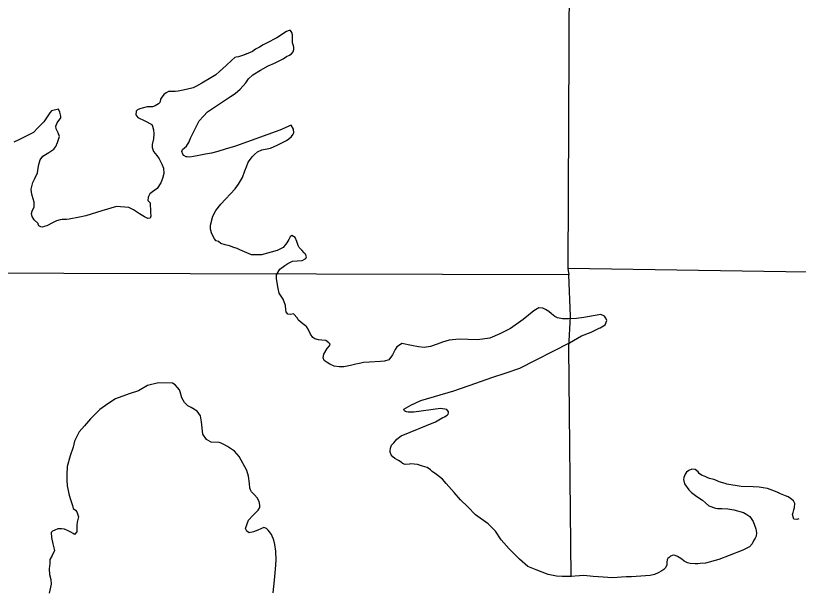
# Model space of a CAD drawing. Extents: x 369523 to 838377, y 495025 to 936819.
# Drawn here: x 509009 to 513732, y 831668 to 835116 of the extents above; entities that cross this region are included whole.
import ezdxf

# ---------------------------------------------------------------- set-up
doc = ezdxf.new("R2010")
doc.units = 0
for name, color, linetype in [('Level 10', 7, 'Continuous'), ('Level 15', 7, 'Continuous'), ('Level 6', 7, 'Continuous')]:
    doc.layers.add(name, color=color, linetype=linetype)

msp = doc.modelspace()

# ---------------------------------------------------------------- linework, layer by layer
at = {"layer": 'Level 10'}
for points in [[(510695.9, 833778.5), (510675.9, 833790.4), (510666, 833782.3), (510658.1, 833766.3), (510646.2, 833746.2), (510624.5, 833718.1), (510586.7, 833699.8), (510493.1, 833673.3), (510433.3, 833672.9), (510361.3, 833704.5), (510345.3, 833712.4), (510325.3, 833718.3), (510299.4, 833728.1), (510273.4, 833733.9), (510247.4, 833741.8), (510233.4, 833753.7), (510219.4, 833757.6), (510207.4, 833771.5), (510191.2, 833805.4), (510185.1, 833829.4), (510185, 833853.4), (510198.6, 833907.5), (510216.4, 833941.6), (510248.1, 833979.8), (510333.3, 834072.3), (510353.1, 834100.4), (510378.7, 834140.6), (510392.5, 834180.7), (510402.3, 834204.7), (510412.1, 834232.8), (510426, 834250.9), (510435.9, 834264.9), (510449.7, 834279), (510469.6, 834295.1), (510495.4, 834307.3), (510547.2, 834317.6), (510587, 834335.9), (510610.9, 834348), (510642.7, 834364.2), (510658.6, 834374.3), (510674.5, 834388.4), (510684.3, 834402.5), (510688.3, 834410.5), (510686.2, 834432.5), (510672.1, 834456.4), (510602.5, 834426), (510335.8, 834328.3), (510274.1, 834312), (510228.3, 834297.7), (510190.5, 834287.5), (510154.6, 834281.2), (510114.8, 834273), (510082.9, 834266.8), (510061, 834262.7), (510045, 834264.6), (510039, 834264.5), (510025, 834272.4), (510019, 834280.4), (510012.9, 834296.4), (510016.8, 834308.4), (510040.7, 834328.5), (510056.5, 834354.6), (510064.3, 834376.7), (510082.1, 834412.8), (510115.6, 834481), (510143.3, 834509.2), (510167.1, 834535.3), (510238.6, 834583.8), (510306.2, 834628.2), (510334, 834646.3), (510363.7, 834672.5), (510397.4, 834710.7), (510415.2, 834734.8), (510441, 834759), (510486.7, 834787.3), (510532.4, 834813.5), (510572.2, 834829.8), (510623.9, 834856.1), (510643.8, 834870.2), (510661.7, 834878.3), (510673.6, 834886.4), (510683.5, 834898.5), (510687.4, 834912.5), (510687.3, 834926.5), (510683.3, 834940.5), (510679.2, 834952.4), (510679.2, 834958.4), (510679, 834982.4), (510678.9, 835000.4), (510674.9, 835014.4), (510670.8, 835020.4), (510666.8, 835026.4), (510658.8, 835026.3), (510642.9, 835020.2), (510585.3, 834981.9), (510569.4, 834973.8), (510539.6, 834957.6), (510501.8, 834939.4), (510479.9, 834927.2), (510456.1, 834915.1), (510438.2, 834901)], [(510438.2, 834901), (510410.4, 834888.8), (510384.5, 834878.7), (510354.6, 834868.5), (510340.7, 834866.4), (510332.7, 834864.3), (510312.9, 834848.2), (510279.2, 834816), (510239.5, 834779.8), (510217.7, 834759.6), (510187.9, 834741.5), (510132.2, 834709.1), (510100.4, 834690.9), (510080.5, 834680.8), (510038.7, 834670.5), (510010.8, 834664.4), (509988.9, 834660.2), (509971, 834658.1), (509957, 834658), (509937.1, 834657.9), (509931.1, 834657.9), (509917.2, 834651.8), (509909.2, 834645.8), (509903.3, 834641.7), (509893.4, 834627.7), (509891.4, 834625.6), (509883.5, 834613.6), (509883.5, 834611.6), (509879.6, 834591.6), (509871.7, 834583.5), (509851.8, 834573.4), (509835.9, 834567.3), (509802, 834567.1), (509772.1, 834558.9), (509758.2, 834554.8), (509744.3, 834548.7), (509736.3, 834540.7), (509734.5, 834518.7), (509746.5, 834502.8), (509788.5, 834481), (509830.5, 834459.3), (509834.6, 834449.3), (509840.7, 834427.3), (509842.8, 834403.3), (509841, 834373.3), (509833.2, 834339.3), (509833.3, 834321.3), (509841.4, 834297.3), (509861.5, 834273.4), (509875.6, 834253.5), (509891.7, 834219.6), (509901.8, 834195.7), (509904, 834163.7), (509896.2, 834133.7), (509884.4, 834107.6), (509862.6, 834073.4), (509834.8, 834053.3), (509819, 834041.2), (509813, 834029.1), (509809.1, 834021.1), (509807.2, 834001.1), (509821.3, 833987.2), (509823.6, 833931.2), (509825.7, 833907.2), (509821.8, 833895.2), (509805.9, 833893.1), (509785.9, 833903), (509755.8, 833920.8), (509719.8, 833944.6), (509691.8, 833958.4), (509618, 833966), (509528.4, 833939.4), (509496.6, 833929.2), (509432.9, 833908.8), (509395, 833900.6), (509331.3, 833888.2), (509315.3, 833886.1), (509289.4, 833886), (509277.5, 833883.9), (509255.6, 833877.7), (509231.7, 833867.6), (509197.9, 833849.4), (509182, 833845.3), (509172, 833841.2), (509162, 833843.2), (509150, 833849.1), (509146, 833859.1), (509144, 833863.1), (509119.9, 833884.9), (509107.8, 833904.8), (509105.7, 833922.8), (509109.6, 833936.9), (509121.5, 833962.9), (509121.3, 833990.9), (509109.1, 834030.9), (509105, 834050.8), (509102.9, 834068.8), (509112.6, 834110.9), (509124.5, 834135), (509140.2, 834169.1), (509146, 834197.1)], [(510402.1, 834885.6), (510384.5, 834878.7), (510354.6, 834868.5), (510340.7, 834866.4), (510332.7, 834864.3), (510312.9, 834848.2), (510279.2, 834816), (510239.5, 834779.8), (510217.7, 834759.6), (510187.9, 834741.5), (510132.2, 834709.1), (510100.4, 834690.9), (510080.5, 834680.8), (510038.7, 834670.5), (510010.8, 834664.4), (509988.9, 834660.2), (509971, 834658.1), (509957, 834658), (509937.1, 834657.9), (509931.1, 834657.9), (509917.2, 834651.8), (509909.2, 834645.8), (509903.3, 834641.7), (509893.4, 834627.7), (509891.4, 834625.6), (509883.5, 834613.6), (509883.5, 834611.6), (509879.6, 834591.6), (509871.7, 834583.5), (509851.8, 834573.4), (509835.9, 834567.3), (509802, 834567.1), (509772.1, 834558.9), (509758.2, 834554.8), (509744.3, 834548.7), (509736.3, 834540.7), (509734.5, 834518.7), (509746.5, 834502.8), (509788.5, 834481), (509830.5, 834459.3), (509834.6, 834449.3), (509840.7, 834427.3), (509842.8, 834403.3), (509841, 834373.3), (509833.2, 834339.3), (509833.3, 834321.3), (509841.4, 834297.3), (509861.5, 834273.4), (509875.6, 834253.5), (509891.7, 834219.6), (509901.8, 834195.7), (509904, 834163.7), (509896.2, 834133.7), (509884.4, 834107.6), (509862.6, 834073.4), (509834.8, 834053.3), (509819, 834041.2), (509813, 834029.1), (509809.1, 834021.1), (509807.2, 834001.1), (509821.3, 833987.2), (509823.6, 833931.2), (509825.7, 833907.2), (509821.8, 833895.2), (509805.9, 833893.1), (509785.9, 833903), (509755.8, 833920.8), (509719.8, 833944.6), (509691.8, 833958.4), (509618, 833966), (509528.4, 833939.4), (509496.6, 833929.2), (509432.9, 833908.8), (509395, 833900.6), (509331.3, 833888.2), (509315.3, 833886.1), (509289.4, 833886), (509277.5, 833883.9), (509255.6, 833877.7), (509231.7, 833867.6), (509197.9, 833849.4), (509182, 833845.3), (509172, 833841.2), (509162, 833843.2), (509150, 833849.1), (509146, 833859.1), (509144, 833863.1), (509119.9, 833884.9), (509107.8, 833904.8), (509105.7, 833922.8), (509109.6, 833936.9), (509121.5, 833962.9), (509121.3, 833990.9), (509109.1, 834030.9), (509105, 834050.8), (509102.9, 834068.8), (509112.6, 834110.9), (509124.5, 834135), (509140.2, 834169.1), (509146, 834197.1)], [(510695.9, 833778.5), (510675.9, 833790.4), (510666, 833782.3), (510658.1, 833766.3), (510646.2, 833746.2), (510624.5, 833718.1), (510586.7, 833699.8), (510493.1, 833673.3), (510433.3, 833672.9), (510361.3, 833704.5), (510345.3, 833712.4), (510325.3, 833718.3), (510299.4, 833728.1), (510273.4, 833733.9), (510247.4, 833741.8), (510233.4, 833753.7), (510219.4, 833757.6), (510207.4, 833771.5), (510191.2, 833805.4), (510185.1, 833829.4), (510185, 833853.4), (510198.6, 833907.5), (510216.4, 833941.6), (510248.1, 833979.8), (510333.3, 834072.3), (510353.1, 834100.4), (510378.7, 834140.6), (510392.5, 834180.7), (510402.3, 834204.7), (510412.1, 834232.8), (510426, 834250.9), (510435.9, 834264.9), (510449.7, 834279), (510469.6, 834295.1), (510495.4, 834307.3), (510547.2, 834317.6), (510587, 834335.9), (510610.9, 834348), (510642.7, 834364.2), (510658.6, 834374.3), (510674.5, 834388.4), (510684.3, 834402.5), (510688.3, 834410.5), (510686.2, 834432.5), (510672.1, 834456.4), (510602.5, 834426), (510335.8, 834328.3), (510274.1, 834312), (510228.3, 834297.7), (510190.5, 834287.5), (510154.6, 834281.2), (510114.8, 834273), (510082.9, 834266.8), (510061, 834262.7), (510045, 834264.6), (510039, 834264.5), (510025, 834272.4), (510019, 834280.4), (510012.9, 834296.4), (510016.8, 834308.4), (510040.7, 834328.5), (510056.5, 834354.6), (510064.3, 834376.7), (510082.1, 834412.8), (510115.6, 834481), (510143.3, 834509.2), (510167.1, 834535.3), (510238.6, 834583.8), (510306.2, 834628.2), (510334, 834646.3), (510363.7, 834672.5), (510397.4, 834710.7), (510415.2, 834734.8), (510441, 834759), (510486.7, 834787.3), (510532.4, 834813.5), (510572.2, 834829.8), (510623.9, 834856.1), (510643.8, 834870.2), (510661.7, 834878.3), (510669.2, 834883.4)], [(509146, 834197.1), (509149.9, 834219.1), (509157.7, 834247.2), (509173.5, 834269.3), (509209.3, 834291.5), (509239.1, 834311.7), (509251, 834327.7), (509260.8, 834351.8), (509268.7, 834369.8), (509274.6, 834387.9), (509266.5, 834409.8), (509254.4, 834433.8), (509252.3, 834449.7), (509260.1, 834469.8), (509281.9, 834499.9), (509281.8, 834509.9), (509275.7, 834533.9), (509267.6, 834551.8), (509225.8, 834541.6), (509215.9, 834529.5), (509204.1, 834511.5), (509178.3, 834475.3), (509142.7, 834439.1), (509116.9, 834410.9), (509077.1, 834390.7), (509027.4, 834366.4), (508997.6, 834354.2)], [(509146, 834197.1), (509149.9, 834219.1), (509157.7, 834247.2), (509173.5, 834269.3), (509209.3, 834291.5), (509239.1, 834311.7), (509251, 834327.7), (509260.8, 834351.8), (509268.7, 834369.8), (509274.6, 834387.9), (509266.5, 834409.8), (509254.4, 834433.8), (509252.3, 834449.7), (509260.1, 834469.8), (509281.9, 834499.9), (509281.8, 834509.9), (509275.7, 834533.9), (509267.6, 834551.8), (509225.8, 834541.6), (509215.9, 834529.5), (509204.1, 834511.5), (509178.3, 834475.3), (509142.7, 834439.1), (509116.9, 834410.9), (509077.1, 834390.7), (509027.4, 834366.4), (508997.6, 834354.2)], [(512052.5, 832990.7), (512350.7, 833142.6), (512424.2, 833185), (512481.9, 833207.4), (512529.7, 833231.6), (512535.6, 833233.7), (512567.4, 833251.9), (512577.3, 833277.9), (512571.2, 833291.9), (512563.2, 833303.9), (512541.2, 833313.7), (512437.6, 833295.1), (512393.7, 833288.8), (512345.9, 833288.5), (512310, 833288.3), (512280, 833294.1), (512262, 833302), (512242, 833317.9), (512226, 833331.8), (512206, 833343.7), (512190, 833351.6), (512166, 833353.4), (512136.2, 833335.3), (512072.7, 833282.9), (511995.3, 833228.4), (511931.6, 833198), (511869.9, 833171.6), (511796.2, 833161.2), (511740.4, 833162.8), (511686.5, 833164.5), (511624.7, 833158.1), (511584.9, 833145.9), (511553.1, 833133.7), (511513.3, 833121.5), (511473.4, 833115.2), (511439.5, 833119), (511397.6, 833126.8), (511339.7, 833138.4), (511331.8, 833132.4), (511309.9, 833118.2), (511300, 833102.2), (511284.2, 833070.1), (511260.5, 833039.9), (511234.6, 833031.8), (511210.7, 833029.6), (511144.9, 833025.2), (511109, 833025), (511085.1, 833018.8), (511061.2, 833014.7), (511029.4, 833006.5), (510989.5, 832998.3), (510961.6, 832998.1), (510931.7, 833001.9), (510905.7, 833013.8), (510889.7, 833023.7), (510871.7, 833035.6), (510865.6, 833051.5), (510869.4, 833073.5), (510889.2, 833107.7), (510903.1, 833123.7), (510907, 833133.8), (510899, 833143.7), (510880.9, 833157.6), (510857, 833159.5), (510837, 833161.3), (510815.1, 833167.2), (510803.1, 833175.1), (510789, 833195.1), (510774.9, 833225), (510764.8, 833240.9), (510758.8, 833244.9), (510742.8, 833256.8), (510718.7, 833276.6), (510714.7, 833280.6), (510710.7, 833290.6), (510686.6, 833318.4), (510668.6, 833314.3), (510650.7, 833316.2), (510640.6, 833330.2), (510638.6, 833342.1), (510638.4, 833368.1), (510624.3, 833406.1), (510600.1, 833441.9), (510594, 833469.9), (510583.7, 833529.8), (510583.5, 833553.8), (510603.3, 833587.9), (510633.1, 833610.1), (510650.9, 833622.2), (510680.8, 833634.4), (510708.7, 833636.6), (510738.6, 833638.8), (510760.4, 833650.9), (510764.4, 833660.9), (510758.3, 833676.9), (510750.3, 833684.8), (510736.2, 833700.8), (510720.2, 833718.7), (510714.1, 833730.6), (510706, 833754.6), (510695.9, 833778.5)], [(512052.5, 832990.7), (512350.7, 833142.6), (512424.2, 833185), (512481.9, 833207.4), (512529.7, 833231.6), (512535.6, 833233.7), (512567.4, 833251.9), (512577.3, 833277.9), (512571.2, 833291.9), (512563.2, 833303.9), (512541.2, 833313.7), (512437.6, 833295.1), (512393.7, 833288.8), (512345.9, 833288.5), (512310, 833288.3), (512280, 833294.1), (512262, 833302), (512242, 833317.9), (512226, 833331.8), (512206, 833343.7), (512190, 833351.6), (512166, 833353.4), (512136.2, 833335.3), (512072.7, 833282.9), (511995.3, 833228.4), (511931.6, 833198), (511869.9, 833171.6), (511796.2, 833161.2), (511740.4, 833162.8), (511686.5, 833164.5), (511624.7, 833158.1), (511584.9, 833145.9), (511553.1, 833133.7), (511513.3, 833121.5), (511473.4, 833115.2), (511439.5, 833119), (511397.6, 833126.8), (511339.7, 833138.4), (511331.8, 833132.4), (511309.9, 833118.2), (511300, 833102.2), (511284.2, 833070.1), (511260.5, 833039.9), (511234.6, 833031.8), (511210.7, 833029.6), (511144.9, 833025.2), (511109, 833025), (511085.1, 833018.8), (511061.2, 833014.7), (511029.4, 833006.5), (510989.5, 832998.3), (510961.6, 832998.1), (510931.7, 833001.9), (510905.7, 833013.8), (510889.7, 833023.7), (510871.7, 833035.6), (510865.6, 833051.5), (510869.4, 833073.5), (510889.2, 833107.7), (510903.1, 833123.7), (510907, 833133.8), (510899, 833143.7), (510880.9, 833157.6), (510857, 833159.5), (510837, 833161.3), (510815.1, 833167.2), (510803.1, 833175.1), (510789, 833195.1), (510774.9, 833225), (510764.8, 833240.9), (510758.8, 833244.9), (510742.8, 833256.8), (510718.7, 833276.6), (510714.7, 833280.6), (510710.7, 833290.6), (510686.6, 833318.4), (510668.6, 833314.3), (510650.7, 833316.2), (510640.6, 833330.2), (510638.6, 833342.1), (510638.4, 833368.1), (510624.3, 833406.1), (510600.1, 833441.9), (510594, 833469.9), (510583.7, 833529.8), (510583.5, 833553.8), (510603.3, 833587.9), (510633.1, 833610.1), (510650.9, 833622.2), (510680.8, 833634.4), (510708.7, 833636.6), (510738.6, 833638.8), (510760.4, 833650.9), (510764.4, 833660.9), (510758.3, 833676.9), (510750.3, 833684.8), (510736.2, 833700.8), (510720.2, 833718.7), (510714.1, 833730.6), (510706, 833754.6), (510695.9, 833778.5)], [(513438.6, 831911.1), (513396.8, 831892.9), (513315.2, 831860.4), (513253.6, 831836), (513171.9, 831813.5), (513140, 831811.3), (513126.1, 831809.2), (513110.1, 831809.1), (513080.2, 831810.9), (513064.2, 831814.9), (513044.2, 831824.7), (513030.2, 831838.6), (513014.2, 831848.5), (513002.2, 831854.5), (512988.2, 831860.4), (512976.2, 831862.3), (512960.3, 831856.2), (512956.3, 831852.2), (512952.4, 831848.2), (512944.4, 831842.1), (512940.5, 831834.1), (512938.6, 831820.1), (512938.6, 831810.1), (512938.7, 831802.1), (512930.8, 831788), (512928.8, 831784), (512920.9, 831776), (512909, 831767.9), (512887.1, 831755.8), (512865.2, 831745.6), (512837.3, 831739.5), (512725.7, 831730.8), (512693.8, 831730.6), (512610.1, 831724.1), (512554.2, 831729.7), (512494.4, 831733.4), (512438.5, 831739), (512412.6, 831736.9), (512356.8, 831732.5), (512306.9, 831732.2), (512273, 831736), (512223.1, 831745.7), (512151.2, 831773.3), (512099.2, 831793), (512049.1, 831836.7), (511986.9, 831900.3), (511938.7, 831954), (511904.5, 832005.8), (511860.4, 832051.5), (511784.3, 832105.1), (511738.2, 832152.8), (511694.1, 832196.5), (511655.9, 832240.3), (511607.8, 832294), (511585.7, 832319.9), (511549.6, 832347.7), (511523.6, 832367.5), (511511.6, 832377.4), (511491.5, 832391.3), (511463.6, 832399.1), (511433.6, 832408.9), (511393.7, 832412.7), (511385.7, 832410.7), (511359.8, 832408.5), (511343.8, 832414.4), (511341.8, 832418.4), (511319.8, 832432.3), (511297.8, 832444.1), (511285.8, 832454.1), (511275.7, 832468), (511269.7, 832484), (511269.6, 832492), (511271.5, 832508), (511277.4, 832526), (511291.3, 832540.1), (511309.1, 832562.2), (511334.9, 832582.4), (511541.8, 832665.6), (511563.7, 832677.8), (511587.5, 832691.9), (511597.5, 832696), (511613.4, 832706.1), (511619.3, 832712.1), (511621.3, 832720.1), (511621.2, 832726.1), (511611.2, 832740), (511573.3, 832745.8), (511411.9, 832724.8), (511389.9, 832724.7), (511378, 832724.6), (511368, 832726.6), (511362, 832728.5), (511356, 832732.5), (511351.9, 832742.5), (511393.7, 832766.7), (511453.3, 832795.1), (511654.4, 832852.3), (511785.8, 832899.1), (511883.3, 832933.7), (511968.9, 832962.2), (512052.5, 832990.7)], [(511657.2, 832238.8), (511655.9, 832240.3), (511607.8, 832294), (511585.7, 832319.9), (511549.6, 832347.7), (511523.6, 832367.5), (511511.6, 832377.4), (511491.5, 832391.3), (511463.6, 832399.1), (511433.6, 832408.9), (511393.7, 832412.7), (511385.7, 832410.7), (511359.8, 832408.5), (511343.8, 832414.4), (511341.8, 832418.4), (511319.8, 832432.3), (511297.8, 832444.1), (511285.8, 832454.1), (511275.7, 832468), (511269.7, 832484), (511269.6, 832492), (511271.5, 832508), (511277.4, 832526), (511291.3, 832540.1), (511309.1, 832562.2), (511334.9, 832582.4), (511541.8, 832665.6), (511563.7, 832677.8), (511587.5, 832691.9), (511597.5, 832696), (511613.4, 832706.1), (511619.3, 832712.1), (511621.3, 832720.1), (511621.2, 832726.1), (511611.2, 832740), (511573.3, 832745.8), (511411.9, 832724.8), (511389.9, 832724.7), (511378, 832724.6), (511368, 832726.6), (511362, 832728.5), (511356, 832732.5), (511351.9, 832742.5), (511393.7, 832766.7), (511453.3, 832795.1), (511654.4, 832852.3), (511785.8, 832899.1), (511883.3, 832933.7), (511968.9, 832962.2), (512052.5, 832990.7)], [(510562.6, 831633.6), (510572.1, 831711.7), (510577.8, 831777.7), (510581.4, 831831.7), (510579.1, 831885.7), (510572.9, 831925.7), (510566.8, 831951.7), (510552.6, 831985.6), (510540.6, 832003.5), (510532.5, 832013.5), (510522.5, 832023.4), (510506.5, 832029.3), (510488.6, 832021.2), (510470.7, 832013.1), (510444.8, 832002.9), (510419, 831996.8), (510404.9, 832006.7), (510396.9, 832022.6), (510414.5, 832072.7), (510440.3, 832100.9), (510472, 832133.1), (510481.9, 832149.1), (510481.8, 832163.1), (510477.7, 832185.1), (510465.6, 832207.1), (510451.5, 832225), (510439.5, 832234.9), (510431.5, 832244.8), (510425.4, 832256.8), (510421.4, 832266.8), (510421.2, 832294.8), (510415, 832338.7), (510404.8, 832372.7), (510358.5, 832456.4), (510330.4, 832490.2), (510288.3, 832518), (510270.3, 832527.9), (510250.3, 832537.8), (510236.4, 832541.7), (510234.4, 832541.7), (510188.5, 832543.4), (510160.5, 832559.2), (510138.4, 832591.1), (510130, 832667), (510123.8, 832703), (510103.7, 832730.9), (510067.6, 832752.6), (510047.6, 832762.5), (510027.6, 832782.4), (510011.5, 832810.3), (510001.3, 832846.2), (509997.2, 832858.2), (509985.2, 832874.2), (509971.1, 832890.1), (509955.1, 832900), (509871.4, 832901.5), (509805.6, 832885.1), (509750, 832852.7), (509694.3, 832834.4), (509610.7, 832805.9), (509565, 832775.6), (509517.3, 832741.3), (509461.8, 832685), (509424.2, 832642.7), (509392.5, 832606.5), (509364.9, 832550.4), (509357.1, 832514.3), (509337.5, 832460.2), (509319.9, 832396.1), (509318.2, 832346.1), (509318.4, 832314.1), (509320.5, 832280.1), (509330.8, 832232.1), (509338.9, 832204.2), (509345, 832186.2), (509353.1, 832162.3), (509357.2, 832144.3), (509371.3, 832132.4), (509379.3, 832122.4), (509387.4, 832092.5), (509379.6, 832060.4), (509377.8, 832040.4), (509377.8, 832034.4), (509377.9, 832016.4), (509378, 832002.4), (509364.1, 831986.3), (509356.1, 831992.3), (509342.1, 832000.2), (509322.1, 832010.1), (509304.1, 832018), (509286.1, 832019.9), (509264.2, 832019.7), (509246.3, 832013.6), (509232.4, 832007.5)], [(510433.7, 832242.2), (510431.5, 832244.8), (510425.4, 832256.8), (510421.4, 832266.8), (510421.2, 832294.8), (510415, 832338.7), (510404.8, 832372.7), (510358.5, 832456.4), (510330.4, 832490.2), (510288.3, 832518), (510270.3, 832527.9), (510250.3, 832537.8), (510236.4, 832541.7), (510234.4, 832541.7), (510188.5, 832543.4), (510160.5, 832559.2), (510138.4, 832591.1), (510130, 832667), (510123.8, 832703), (510103.7, 832730.9), (510067.6, 832752.6), (510047.6, 832762.5), (510027.6, 832782.4), (510011.5, 832810.3), (510001.3, 832846.2), (509997.2, 832858.2), (509985.2, 832874.2), (509971.1, 832890.1), (509955.1, 832900), (509871.4, 832901.5), (509805.6, 832885.1), (509750, 832852.7), (509694.3, 832834.4), (509610.7, 832805.9), (509565, 832775.6), (509517.3, 832741.3), (509461.8, 832685), (509424.2, 832642.7), (509392.5, 832606.5), (509364.9, 832550.4), (509357.1, 832514.3), (509337.5, 832460.2), (509319.9, 832396.1), (509318.2, 832346.1), (509318.4, 832314.1), (509320.5, 832280.1), (509326.6, 832251.7)], [(513734.7, 832080.9), (513722.8, 832076.9), (513704.8, 832078.8), (513696.7, 832106.7), (513700.6, 832118.7), (513704.5, 832134.8), (513708.4, 832148.8), (513710.3, 832172.8), (513702.2, 832188.7), (513684.2, 832204.6), (513670.2, 832214.6), (513654.2, 832220.5), (513624.2, 832232.3), (513604.2, 832242.2), (513546.3, 832263.8), (513520.3, 832267.6), (513496.4, 832271.5), (513460.4, 832273.3), (513386.6, 832276.8), (513300.8, 832290.3), (513290.8, 832294.2), (513254.9, 832304), (513238.9, 832311.9), (513222.9, 832317.8), (513196.9, 832323.7), (513182.9, 832329.6), (513170.9, 832335.5), (513148.9, 832345.4), (513134.9, 832355.3), (513126.9, 832365.3), (513108.9, 832379.1), (513088.9, 832381), (513071, 832372.9), (513057.1, 832362.8), (513049.2, 832350.8), (513041.3, 832330.7), (513039.4, 832318.7), (513045.6, 832292.8), (513071.7, 832256.9), (513087.7, 832239), (513111.8, 832221.2), (513125.8, 832211.2), (513153.8, 832193.4), (513171.8, 832177.5), (513191.9, 832159.6), (513231.9, 832145.9), (513243.8, 832144), (513269.7, 832144.1), (513307.6, 832142.3), (513343.6, 832134.6), (513401.5, 832118.9), (513421.5, 832107), (513439.5, 832095.1), (513459.6, 832065.3), (513467.7, 832043.3), (513475.9, 832021.4), (513480, 831997.4), (513478.1, 831977.4), (513472.2, 831965.3), (513464.3, 831953.3), (513454.4, 831931.2), (513438.6, 831911.1)], [(513614.7, 832237), (513604.2, 832242.2), (513546.3, 832263.8), (513520.3, 832267.6), (513496.4, 832271.5), (513460.4, 832273.3), (513386.6, 832276.8), (513300.8, 832290.3), (513290.8, 832294.2), (513254.9, 832304), (513238.9, 832311.9), (513222.9, 832317.8), (513196.9, 832323.7), (513182.9, 832329.6), (513170.9, 832335.5), (513148.9, 832345.4), (513134.9, 832355.3), (513126.9, 832365.3), (513108.9, 832379.1), (513088.9, 832381), (513071, 832372.9), (513057.1, 832362.8), (513049.2, 832350.8), (513041.3, 832330.7), (513039.4, 832318.7), (513045.6, 832292.8), (513071.7, 832256.9), (513085.6, 832241.4)], [(509232.4, 832007.5), (509224.4, 831999.5), (509224.6, 831967.5), (509232.8, 831929.5), (509238.9, 831905.6), (509243, 831889.6), (509229.2, 831859.5), (509215.4, 831835.4), (509215.6, 831811.4), (509211.7, 831779.4), (509213.9, 831745.4), (509222.1, 831715.5), (509224.2, 831687.5), (509210.6, 831633.4)]]:
    msp.add_lwpolyline(points, dxfattribs=at)
at = {"layer": 'Level 15'}
for points in [[(512368, 848578.5), (512364.9, 844229), (512361.1, 844207), (512365.5, 838912.8), (512342.2, 833590.5)], [(512361.2, 831731.9), (512348, 833115), (512357, 833303.2), (512346.4, 833552.5)]]:
    msp.add_lwpolyline(points, dxfattribs=at)
at = {"layer": 'Level 6'}
for points in [[(528658.5, 833518.3), (528489.2, 833522.8), (523211.1, 833446.7), (517864.4, 833506.1), (512342.2, 833590.5), (512346.4, 833552.5), (507011.9, 833566.1), (501709.1, 833625.8), (496432.3, 833679.7), (496420, 838957.8), (496358, 844213.6), (496461.2, 849514.4), (496441.6, 851519.2)], [(528658.5, 833518.3), (528489.2, 833522.8), (523211.1, 833446.7), (517864.4, 833506.1), (512342.2, 833590.5), (512346.4, 833552.5), (507011.9, 833566.1), (501709.1, 833625.8), (496432.3, 833679.7), (496420, 838957.8), (496358, 844213.6), (496461.2, 849514.4), (496441.7, 851504.2)]]:
    msp.add_lwpolyline(points, dxfattribs=at)

doc.saveas('drawing.dxf')
